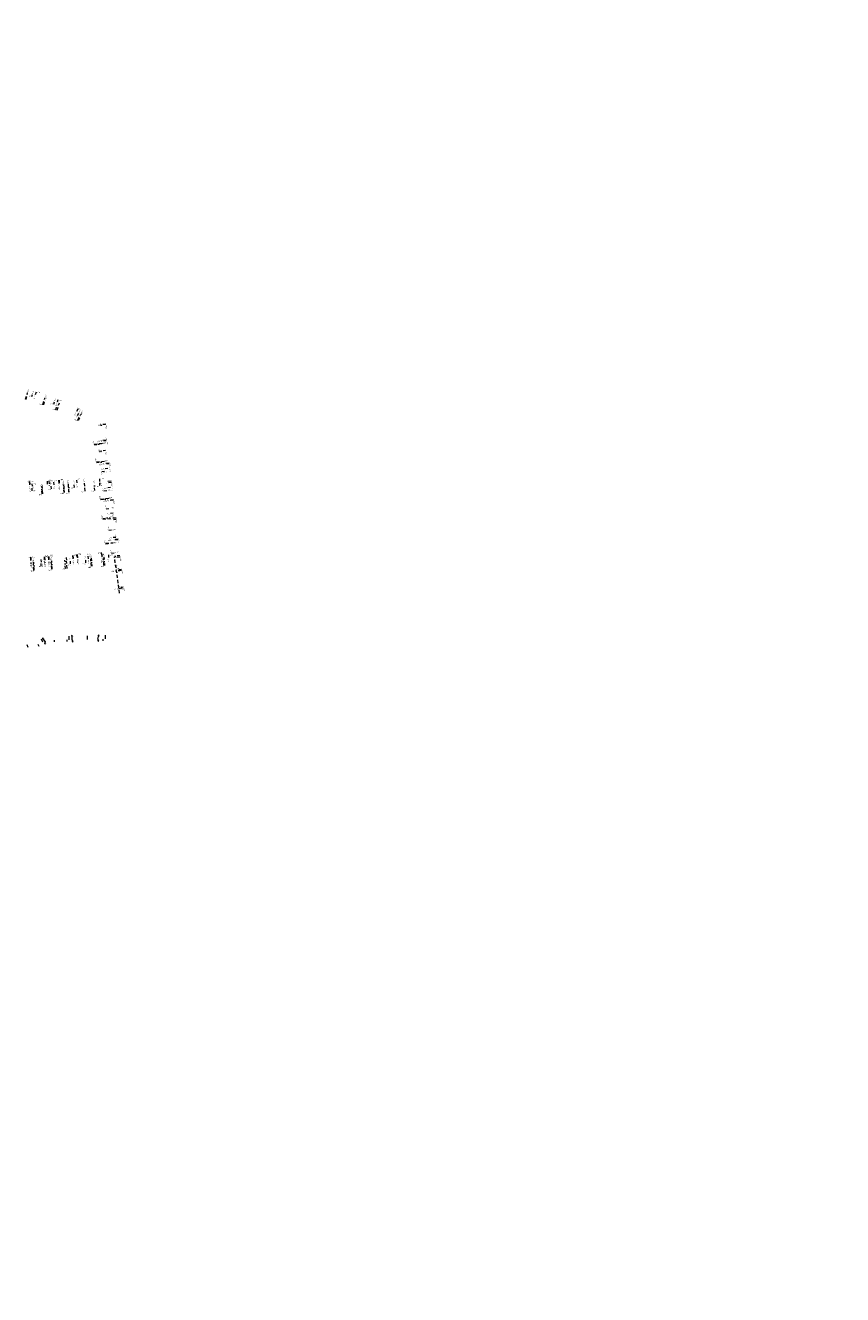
# Model space of a CAD drawing. Header units: inches. Extents: x 0 to 191500, y 0 to 342750.
# Tile 378 of 547: x 185233 to 186002, y 337920 to 339113. Entities that reach past the tile are written whole.
import ezdxf
from ezdxf.enums import TextEntityAlignment as Align

# ---------------------------------------------------------------- set-up
doc = ezdxf.new("R2010")
doc.units = ezdxf.units.IN
doc.header["$MEASUREMENT"] = 0
for name, pattern in [('RI-GWA_HUISAANSLUITING', [23, 4, -1.8, 2.6, -1.8, 4.6, -1.8, 4.6, -1.8]), ('RI-HWA_HUISAANSLUITING', [4.8, 3, -1.8]), ('RI-HWA_KOLKAANSLUITING', [4.3, 2.5, -1.8]), ('RI-VWA_HUISAANSLUITING', [6.1, 2.5, -1.8, 0, -1.8])]:
    doc.linetypes.add(name, pattern=pattern)
for name, color, linetype, lineweight in [('ECW', 150, 'Continuous', 20), ('N-WE-RI-GWA_HUISAANSLUITING', 30, 'RI-GWA_HUISAANSLUITING', 20), ('N-WE-RI-HWA-MAATVOERING-T25', 151, 'Continuous', 20), ('N-WE-RI-HWA_HUISAANSLUITING', 150, 'RI-HWA_HUISAANSLUITING', 20), ('N-WE-RI-HWA_KOLK-S', 150, 'Continuous', 20), ('N-WE-RI-HWA_KOLKAANSLUITING', 150, 'RI-HWA_KOLKAANSLUITING', 20), ('N-WE-RI-HWA_KOLKAANSLUITING_PVC-G', 150, 'RI-HWA_KOLKAANSLUITING', 20), ('N-WE-RI-VWA-MAATVOERING-T25', 30, 'Continuous', 20), ('N-WE-RI-VWA_HUISAANSLUITING', 20, 'RI-VWA_HUISAANSLUITING', 20), ('Tekst algemeen', 7, 'Continuous', 20)]:
    doc.layers.add(name, color=color, linetype=linetype, lineweight=lineweight)
doc.styles.add('11', font='TXT')
doc.styles.add('NLCS-ISO', font='txt')
picture_1 = doc.add_image_def('image1.ecw', size_in_pixel=(220000, 285000))

msp = doc.modelspace()

# ---------------------------------------------------------------- linework, layer by layer
at = {"layer": 'N-WE-RI-GWA_HUISAANSLUITING'}
for p, q in [((185249.40572, 338533.31345), (185248.2546, 338536.21079)), ((185259.98415, 338535.21544), (185260.01142, 338533.84678)), ((185271.98149, 338535.50899), (185272.00975, 338534.08482)), ((185274.17847, 338535.56274), (185274.10832, 338539.16745)), ((185291.47568, 338535.98597), (185291.40699, 338539.50434)), ((185305.88033, 338536.33842), (185305.76464, 338534.70827)), ((185308.49212, 338536.40232), (185308.42618, 338539.86138)), ((185235.7067, 338528.26389), (185234.69052, 338530.82136)), ((185244.90121, 338531.65305), (185245.65331, 338529.75011))]:
    msp.add_line(p, q, dxfattribs=at)
at = {"layer": 'N-WE-RI-HWA_HUISAANSLUITING'}
for p, q in [((185233.30153, 338761.87423), (185235.13863, 338767.79581)), ((185249.55916, 338757.03989), (185251.337, 338762.77044)), ((185262.91059, 338751.64133), (185265.044, 338758.518)), ((185282.36504, 338742.26357), (185285.28056, 338747.73529)), ((185308.72487, 338738.57417), (185303.557, 338737.997)), ((185297.80506, 338719.67536), (185305.50718, 338720.53557)), ((185308.96762, 338723.33697), (185305.24079, 338722.92073)), ((185299.82773, 338702.91631), (185307.38077, 338703.75987)), ((185311.72293, 338701.81984), (185307.64826, 338701.36476)), ((185236.66411, 338684.40232), (185236.97424, 338679.51215)), ((185249.40223, 338672.98565), (185248.9402, 338680.27102)), ((185253.46839, 338684.96699), (185253.765, 338680.577)), ((185264.22387, 338685.69368), (185264.52048, 338681.30368)), ((185269.87177, 338674.04791), (185269.35945, 338681.63063)), ((185273.97565, 338674.42542), (185273.47007, 338681.90836)), ((185289.19096, 338675.45343), (185288.68539, 338682.93637)), ((185313.61839, 338684.8461), (185309.549, 338684.346)), ((185303.71251, 338667.89122), (185311.45427, 338668.84263)), ((185306.74747, 338675.57882), (185310.56872, 338676.04842)), ((185315.76433, 338666.97441), (185311.74457, 338666.4804)), ((185305.73031, 338649.05849), (185313.801, 338649.747)), ((185318.33453, 338650.13375), (185313.801, 338649.747)), ((185308.51951, 338626.36344), (185315.74327, 338626.9797)), ((185320.27377, 338629.75484), (185315.54096, 338629.35108)), ((185237.7417, 338613.25225), (185238.17811, 338607.19796)), ((185241.01568, 338600.93577), (185240.55195, 338607.36907)), ((185251.05545, 338613.54021), (185251.44369, 338608.15418)), ((185254.619, 338613.89734), (185255.01443, 338608.41157)), ((185257.92541, 338602.10454), (185257.45809, 338608.58772)), ((185272.27621, 338602.73796), (185271.765, 338609.619)), ((185277.37294, 338614.84885), (185277.72856, 338610.06205)), ((185281.83357, 338615.7819), (185282.23364, 338610.39674)), ((185295.08107, 338604.73301), (185294.59209, 338611.31487)), ((185304.83703, 338616.58839), (185305.17043, 338612.10076)), ((185306.96831, 338605.61614), (185306.47933, 338612.198)), ((185322.169, 338613.42125), (185316.938, 338612.975)), ((185321.68003, 338579.50599), (185316.938, 338612.975)), ((185323.40118, 338600.86189), (185318.74765, 338600.20256)), ((185321.04829, 338583.96473), (185325.20676, 338584.55392))]:
    msp.add_line(p, q, dxfattribs=at)
at = {"layer": 'N-WE-RI-HWA_KOLK-S'}
for p, q in [((185249.53297, 338537.23761), (185249.18467, 338536.63451)), ((185249.18467, 338536.63451), (185250.13607, 338536.88931)), ((185249.18467, 338536.63451), (185249.78777, 338536.28621)), ((185249.78777, 338536.28621), (185249.53297, 338537.23761)), ((185250.13607, 338536.88931), (185249.53297, 338537.23761)), ((185249.78777, 338536.28621), (185250.13607, 338536.88931)), ((185276.75197, 338539.72361), (185276.40367, 338539.12051)), ((185276.40367, 338539.12051), (185277.35507, 338539.37531)), ((185276.40367, 338539.12051), (185277.00677, 338538.77221)), ((185277.00677, 338538.77221), (185276.75197, 338539.72361)), ((185277.35507, 338539.37531), (185276.75197, 338539.72361)), ((185277.00677, 338538.77221), (185277.35507, 338539.37531)), ((185301.41797, 338535.18561), (185301.06967, 338534.58251)), ((185301.67277, 338534.23421), (185301.41797, 338535.18561)), ((185302.02107, 338534.83731), (185301.41797, 338535.18561)), ((185301.91597, 338540.04561), (185301.56767, 338539.44251)), ((185301.56767, 338539.44251), (185302.51907, 338539.69731)), ((185301.56767, 338539.44251), (185302.17077, 338539.09421)), ((185302.17077, 338539.09421), (185301.91597, 338540.04561)), ((185302.51907, 338539.69731), (185301.91597, 338540.04561)), ((185302.17077, 338539.09421), (185302.51907, 338539.69731)), ((185251.35297, 338532.67361), (185251.00467, 338532.07051)), ((185251.00467, 338532.07051), (185251.95607, 338532.32531)), ((185251.00467, 338532.07051), (185251.60777, 338531.72221)), ((185251.60777, 338531.72221), (185251.35297, 338532.67361)), ((185251.95607, 338532.32531), (185251.35297, 338532.67361)), ((185251.60777, 338531.72221), (185251.95607, 338532.32531)), ((185277.44497, 338534.75961), (185277.09667, 338534.15651)), ((185277.09667, 338534.15651), (185278.04807, 338534.41131)), ((185277.09667, 338534.15651), (185277.69977, 338533.80821)), ((185277.69977, 338533.80821), (185277.44497, 338534.75961)), ((185278.04807, 338534.41131), (185277.44497, 338534.75961)), ((185277.69977, 338533.80821), (185278.04807, 338534.41131)), ((185301.06967, 338534.58251), (185302.02107, 338534.83731)), ((185301.06967, 338534.58251), (185301.67277, 338534.23421)), ((185301.67277, 338534.23421), (185302.02107, 338534.83731))]:
    msp.add_line(p, q, dxfattribs=at)
at = {"layer": 'N-WE-RI-HWA_KOLKAANSLUITING'}
for p, q in [((185277.09368, 338535.63407), (185276.89315, 338538.99829)), ((185277.09368, 338535.63407), (185277.48883, 338534.51954)), ((185301.27152, 338536.22565), (185301.98715, 338539.32631)), ((185301.27152, 338536.22565), (185301.50092, 338534.95593)), ((185251.64028, 338534.13712), (185251.50126, 338532.44703))]:
    msp.add_line(p, q, dxfattribs=at)
at = {"layer": 'N-WE-RI-HWA_KOLKAANSLUITING', "flags": 128}
msp.add_lwpolyline([(185251.64028, 338534.13712), (185249.71791, 338536.51862)], dxfattribs=at)
at = {"layer": 'N-WE-RI-HWA_KOLKAANSLUITING_PVC-G'}
for p, q in [((185239.2174, 338764.54108), (185239.78038, 338766.35576)), ((185243.04748, 338768.48323), (185242.15856, 338765.61795)), ((185259.66044, 338757.09948), (185260.53455, 338759.91701)), ((185263.48917, 338761.40851), (185262.80767, 338759.2118)), ((185282.37872, 338752.45416), (185281.06203, 338749.98306)), ((185282.01333, 338746.64343), (185283.18894, 338748.84977)), ((185302.48457, 338712.91297), (185306.31078, 338713.3403)), ((185308.3978, 338713.57339), (185306.31078, 338713.3403)), ((185304.96461, 338693.86052), (185308.44299, 338694.249)), ((185310.52096, 338696.8155), (185308.18548, 338696.55466)), ((185239.17225, 338682.45717), (185239.34946, 338679.66278)), ((185239.58997, 338675.8704), (185239.34946, 338679.66278)), ((185257.59248, 338677.62831), (185257.37677, 338680.82103)), ((185259.61249, 338683.77846), (185259.80124, 338680.98483)), ((185279.10694, 338678.88146), (185278.87775, 338682.27372)), ((185281.11644, 338685.63227), (185281.33215, 338682.43955)), ((185302.72393, 338686.99194), (185302.9329, 338683.89899)), ((185303.15199, 338680.65638), (185302.9329, 338683.89899)), ((185312.95582, 338678.75984), (185310.27598, 338678.4305)), ((185309.06554, 338658.76602), (185312.63865, 338659.20514)), ((185315.45368, 338654.7452), (185313.22048, 338654.47076)), ((185311.47737, 338638.74969), (185314.71561, 338639.02594)), ((185318.02549, 338631.99183), (185315.33526, 338631.76233)), ((185247.60802, 338611.01582), (185247.83306, 338607.89392)), ((185248.04444, 338604.96153), (185247.83306, 338607.89392)), ((185271.50199, 338613.15924), (185271.765, 338609.619)), ((185275.52893, 338607.14105), (185275.32519, 338609.88349)), ((185290.00133, 338607.91541), (185289.77537, 338610.95703)), ((185291.89436, 338614.42355), (185292.13885, 338611.13262)), ((185311.13106, 338615.45158), (185311.34592, 338612.55955)), ((185314.07087, 338617.17205), (185316.56182, 338617.38455))]:
    msp.add_line(p, q, dxfattribs=at)
at = {"layer": 'N-WE-RI-VWA_HUISAANSLUITING'}
for p, q in [((185233.67471, 338761.75779), (185235.06282, 338766.24812)), ((185250.43748, 338756.62818), (185251.81083, 338761.07075)), ((185261.65554, 338752.06127), (185263.339, 338757.507)), ((185282.98688, 338742.05459), (185285.13134, 338746.18058)), ((185308.52316, 338737.99222), (185302.264, 338737.276)), ((185297.90294, 338719.09232), (185304.26145, 338719.81991)), ((185309.15603, 338722.78558), (185303.98974, 338722.19441)), ((185299.9213, 338702.33313), (185306.18045, 338703.04935)), ((185311.76861, 338701.27312), (185306.4533, 338700.66491)), ((185237.048, 338684.44182), (185237.42691, 338678.39368)), ((185248.77934, 338672.79254), (185248.38543, 338679.08022)), ((185255.17465, 338684.91614), (185255.517, 338679.527)), ((185264.68911, 338685.62076), (185265.03781, 338680.13182)), ((185269.38925, 338674.09556), (185268.98984, 338680.38288)), ((185274.17643, 338674.44977), (185273.78019, 338680.6872)), ((185298.32774, 338675.98402), (185297.9315, 338682.22145)), ((185313.70296, 338683.48885), (185308.487, 338682.892)), ((185303.88477, 338667.51639), (185310.19214, 338668.25096)), ((185315.93847, 338667.31944), (185310.37607, 338666.67163)), ((185305.74523, 338649.81275), (185312.25126, 338650.57046)), ((185318.29091, 338648.82873), (185312.513, 338648.323)), ((185308.50221, 338625.9079), (185314.42955, 338626.42672)), ((185320.22032, 338630.22611), (185314.14355, 338629.69422)), ((185238.1343, 338612.92215), (185238.39209, 338608.62989)), ((185241.4251, 338600.99799), (185240.95747, 338608.78396)), ((185250.59583, 338613.77078), (185250.85962, 338609.37869)), ((185255.05581, 338613.7381), (185255.30162, 338609.64548)), ((185258.30168, 338602.0617), (185257.83705, 338609.79776)), ((185270.68262, 338602.70512), (185270.212, 338610.541)), ((185277.69493, 338614.90728), (185277.99668, 338611.16944)), ((185281.36392, 338615.75526), (185281.70993, 338611.4692)), ((185294.90168, 338612.53414), (185295.52931, 338604.75944)), ((185304.28934, 338617.60598), (185304.63534, 338613.31992)), ((185306.87274, 338613.50054), (185307.50842, 338605.62616)), ((185321.72619, 338614.74197), (185315.5, 338614.197)), ((185323.32506, 338601.6663), (185317.38376, 338600.82907)), ((185325.16023, 338585.05991), (185319.71404, 338584.29245))]:
    msp.add_line(p, q, dxfattribs=at)

# ---------------------------------------------------------------- texts
at = {"layer": 'N-WE-RI-HWA-MAATVOERING-T25', "style": '11', "width": 0.962021}
for s, rotation, p in [('18.09', 252.8, (185234.64912, 338768.25345)), ('22.95', 252.8, (185239.2099, 338766.89551)), ('3.00', 342.8, (185246.64039, 338767.61292)), ('35.05', 252.8, (185250.91932, 338763.206)), ('44.68', 252.8, (185260.01526, 338760.33638)), ('2.30', 342.8, (185266.95892, 338760.08017)), ('2.80', 331.9, (185283.71594, 338752.23996)), ('20.56', 241.9, (185282.94727, 338749.47283)), ('22.93', 241.9, (185284.94582, 338748.34547)), ('5.20', 276.4, (185308.7539, 338734.53999)), ('17.57', 186.4, (185305.89789, 338721.10797)), ('3.75', 276.4, (185308.94903, 338723.37669)), ('24.81', 186.4, (185301.98618, 338712.46334)), ('34.45', 186.4, (185307.38434, 338704.36634)), ('2.10', 276.4, (185308.44051, 338709.76434)), ('44.02', 186.4, (185306.602, 338693.76591)), ('4.10', 276.4, (185312.27398, 338699.3595)), ('2.35', 276.4, (185312.3131, 338693.76591)), ('4.90', 3.6, (185237.75587, 338684.37809)), ('2.80', 3.6, (185243.11492, 338681.87467)), ('49.28', 273.6, (185248.35661, 338680.15356)), ('4.40', 3.9, (185256.96727, 338685.28118)), ('3.62', 273.9, (185256.6558, 338681.67713)), ('2.80', 3.9, (185262.44024, 338684.92522)), ('4.40', 3.9, (185267.95771, 338685.9041)), ('15.63', 273.9, (185268.62515, 338682.47803)), ('19.75', 273.9, (185272.72895, 338682.81721)), ('25.17', 273.9, (185278.19173, 338682.38904)), ('3.20', 3.9, (185284.59911, 338686.48252)), ('35.00', 273.9, (185287.79983, 338683.91103)), ('3.10', 3.9, (185306.62449, 338686.83848)), ('4.10', 277, (185313.89001, 338681.23626)), ('8.36', 187, (185310.53735, 338676.66458)), ('15.62', 187, (185311.32979, 338669.59372)), ('2.70', 277, (185314.34719, 338675.78073)), ('25.33', 187, (185313.37187, 338659.9932)), ('4.05', 277, (185316.02352, 338663.28481)), ('2.25', 277, (185315.38347, 338651.21558)), ('4.55', 274.9, (185318.33761, 338646.10199)), ('10.76', 184.9, (185314.93809, 338639.55496)), ('2.70', 274.9, (185317.58216, 338632.18956)), ('22.85', 184.9, (185316.26013, 338627.40519)), ('4.75', 274.9, (185321.29645, 338626.58681)), ('6.07', 4.1, (185241.73343, 338613.00419)), ('18.18', 274.1, (185239.76714, 338607.85131)), ('3.13', 4.1, (185251.49706, 338610.66505)), ('5.50', 4.1, (185258.41297, 338613.75)), ('35.13', 274.1, (185256.7857, 338608.86832)), ('3.55', 4.1, (185271.64607, 338612.17894)), ('3.57', 274.2, (185274.54256, 338610.04578)), ('4.80', 4.2, (185281.27493, 338614.61543)), ('18.06', 274.2, (185288.90756, 338611.32763)), ('3.30', 4.2, (185293.48714, 338615.90707)), ('22.89', 274.2, (185293.80027, 338611.6799)), ('5.40', 4.2, (185304.20764, 338616.78311)), ('34.81', 274.2, (185305.69935, 338612.50185)), ('2.90', 4.2, (185315.24993, 338615.04598)), ('32.48', 184.9, (185317.33034, 338618.15122)), ('5.25', 274.9, (185322.36667, 338609.65268))]:
    msp.add_text(s, height=0.89986, rotation=rotation, dxfattribs=at).set_placement(p, align=Align.RIGHT)
for s, rotation, p in [('1.90', 162.8, (185238.8318, 338764.68952)), ('25.44', 252.8, (185241.59531, 338765.26195)), ('6.00', 162.8, (185248.92701, 338757.10553)), ('2.95', 162.8, (185259.15033, 338757.41299)), ('7.20', 162.8, (185262.35312, 338751.90434)), ('47.06', 252.8, (185262.14445, 338758.65158)), ('18.15', 241.9, (185280.39748, 338749.49464)), ('6.20', 151.9, (185281.68798, 338742.28633)), ('2.50', 151.9, (185283.07158, 338745.15595)), ('7.75', 96.4, (185297.6874, 338720.38558)), ('3.85', 96.4, (185302.65527, 338713.50117)), ('15.17', 186.4, (185304.54709, 338723.22432)), ('7.60', 96.4, (185299.72149, 338703.52661)), ('36.86', 186.4, (185307.01147, 338701.5932)), ('3.50', 96.4, (185305.43259, 338690.73569)), ('41.70', 186.4, (185307.52, 338696.89928)), ('37.29', 273.6, (185236.5731, 338678.75063)), ('39.67', 273.6, (185239.81982, 338681.05847)), ('6.05', 273.9, (185259.54619, 338680.14259)), ('10.78', 273.9, (185264.17374, 338680.54304)), ('3.40', 183.9, (185278.57046, 338678.9203)), ('27.63', 273.9, (185281.03762, 338681.6554)), ('3.25', 183.9, (185302.68714, 338680.4776)), ('49.28', 273.9, (185303.58756, 338683.35605)), ('5.96', 187, (185309.6182, 338678.61872)), ('3.80', 183.6, (185242.88546, 338676.2121)), ('7.30', 183.6, (185248.94861, 338672.88725)), ('3.20', 183.9, (185257.12352, 338677.40749)), ('7.60', 183.9, (185269.44883, 338673.80344)), ('7.50', 183.9, (185274.96799, 338673.63949)), ('7.50', 183.9, (185288.41834, 338675.46252)), ('7.80', 97, (185303.65271, 338668.56226)), ('3.85', 97, (185306.42628, 338675.96838)), ('18.00', 187, (185311.20309, 338666.76284)), ('3.60', 97, (185309.13889, 338659.38843)), ('30.10', 187, (185312.51368, 338654.72409)), ('8.10', 94.9, (185305.45467, 338649.49299)), ('3.25', 94.9, (185311.39744, 338639.59809)), ('18.05', 184.9, (185314.39133, 338632.04842)), ('7.25', 94.9, (185308.31269, 338627.00765)), ('20.47', 184.9, (185314.7061, 338629.59329)), ('2.50', 94.9, (185313.85265, 338617.62778)), ('25.48', 274.1, (185248.57585, 338607.43641)), ('29.10', 274.1, (185250.99586, 338607.51766)), ('5.40', 4.2, (185251.36633, 338613.40278)), ('32.68', 274.1, (185254.64422, 338607.60591)), ('5.98', 274.2, (185277.62648, 338609.10471)), ('10.50', 274.2, (185281.94807, 338609.54371)), ('5.40', 4.2, (185282.764, 338615.9145)), ('3.05', 184.2, (185289.38536, 338607.5784)), ('20.43', 274.2, (185291.87406, 338610.39635)), ('33.50', 274.2, (185303.98721, 338611.24521)), ('39.69', 274.2, (185310.50551, 338611.68799)), ('15.80', 274.1, (185237.79517, 338606.41939)), ('6.45', 184.1, (185240.50488, 338600.80568)), ('2.94', 184.1, (185247.48859, 338605.07714)), ('6.50', 184.1, (185257.42174, 338601.8227)), ('6.90', 184.1, (185271.67732, 338602.87361)), ('2.75', 184.2, (185275.5292, 338606.40419)), ('6.60', 184.2, (185294.43463, 338604.36888)), ('6.60', 184.2, (185306.45114, 338605.19083)), ('12.90', 188.1, (185317.8285, 338600.50774)), ('4.70', 278.1, (185323.72235, 338600.12438)), ('29.30', 188.1, (185320.11793, 338584.00661)), ('4.20', 278.1, (185325.44685, 338583.71243))]:
    msp.add_text(s, height=0.89986, rotation=rotation, dxfattribs=at).set_placement(p)
at = {"layer": 'N-WE-RI-HWA-MAATVOERING-T25', "style": 'NLCS-ISO'}
for s, p in [('32.81', (185249.66037, 338536.76191)), ('32.87', (185276.87937, 338539.24791)), ('32.89', (185302.04337, 338539.56991)), ('32.80', (185251.48037, 338532.19791)), ('32.89', (185277.57237, 338534.28391)), ('32.88', (185301.54537, 338534.70991))]:
    msp.add_text(s, height=0.35, dxfattribs=at).set_placement(p, align=Align.TOP_LEFT)
at = {"layer": 'N-WE-RI-VWA-MAATVOERING-T25', "style": '11', "width": 0.962021}
for s, rotation, p in [('20.00', 252.8, (185234.4464, 338766.54115)), ('37.53', 252.8, (185251.50701, 338761.95464)), ('24.56', 242.5, (185284.8995, 338747.20923)), ('6.30', 276.5, (185308.69004, 338734.09267)), ('17.57', 186.5, (185304.31773, 338720.5046)), ('5.20', 276.5, (185309.97602, 338719.34726)), ('34.45', 186.5, (185306.41815, 338703.87315)), ('5.35', 276.5, (185312.16218, 338697.5292)), ('6.06', 3.6, (185240.91914, 338684.24118)), ('46.80', 273.6, (185247.60621, 338679.22603)), ('5.40', 3.6, (185258.89811, 338684.81475)), ('5.50', 3.6, (185268.58568, 338685.60271)), ('13.50', 273.6, (185268.26122, 338680.45779)), ('18.30', 273.6, (185272.96669, 338680.9897)), ('42.50', 273.6, (185297.17245, 338682.62379)), ('5.25', 276.5, (185314.09843, 338679.52209)), ('14.74', 186.6, (185311.39776, 338669.15905)), ('5.60', 276.6, (185315.97446, 338663.47648)), ('32.54', 186.6, (185312.5038, 338651.42485)), ('5.80', 275, (185318.17665, 338644.94193)), ('21.98', 185, (185314.72526, 338627.09385)), ('6.10', 275, (185320.18174, 338626.5022)), ('4.30', 3.4, (185237.87567, 338612.82882)), ('17.53', 273.4, (185240.23329, 338608.92814)), ('4.40', 3.4, (185254.3783, 338614.50276)), ('4.10', 3.4, (185258.97433, 338614.91128)), ('34.44', 273.4, (185257.2939, 338610.04262)), ('3.75', 4.6, (185281.3845, 338614.80059)), ('4.30', 4.6, (185285.52917, 338615.52406)), ('24.77', 274.6, (185294.45858, 338612.70022)), ('4.30', 4.6, (185303.81116, 338617.05602)), ('36.78', 274.6, (185306.33242, 338613.55751)), ('6.25', 275, (185322.02248, 338611.05358))]:
    msp.add_text(s, height=0.89986, rotation=rotation, dxfattribs=at).set_placement(p, align=Align.RIGHT)
for s, rotation, p in [('4.65', 162.8, (185249.72222, 338756.77484)), ('5.70', 162.8, (185260.99594, 338752.18833)), ('4.65', 152.5, (185282.48069, 338741.93972)), ('6.40', 96.5, (185297.57509, 338719.57443)), ('15.18', 186.5, (185303.31896, 338722.50653)), ('6.30', 96.5, (185299.93271, 338702.90012)), ('36.85', 186.5, (185305.59085, 338700.98852)), ('9.54', 273.6, (185264.72491, 338679.14056)), ('35.82', 273.6, (185237.06858, 338677.69939)), ('6.30', 183.6, (185248.17996, 338672.48891)), ('6.30', 183.6, (185268.70533, 338673.88954)), ('6.25', 183.6, (185273.46738, 338674.18879)), ('6.25', 183.6, (185297.57101, 338675.92501)), ('6.35', 96.6, (185303.76683, 338668.26557)), ('16.33', 186.6, (185309.62153, 338666.82953)), ('6.55', 96.6, (185305.75007, 338650.34068)), ('5.95', 95, (185308.40989, 338626.70642)), ('18.70', 185, (185313.66641, 338630.0807)), ('14.96', 273.4, (185237.92551, 338607.70063)), ('27.45', 273.4, (185250.65924, 338608.67042)), ('31.90', 273.4, (185254.98611, 338608.90084)), ('7.81', 274.6, (185277.8292, 338610.20793)), ('11.55', 274.6, (185281.50602, 338610.61645)), ('34.55', 274.6, (185304.48617, 338612.14841)), ('7.80', 183.4, (185240.67751, 338600.73403)), ('7.75', 183.4, (185257.69525, 338601.50559)), ('7.85', 183.4, (185270.12635, 338602.49147)), ('7.80', 184.6, (185294.8655, 338604.16088)), ('7.90', 184.6, (185306.9108, 338605.1039)), ('13.50', 188, (185316.45475, 338601.09054)), ('6.00', 278, (185323.54919, 338601.12748)), ('5.50', 278, (185325.13285, 338584.39162))]:
    msp.add_text(s, height=0.89986, rotation=rotation, dxfattribs=at).set_placement(p)
at = {"layer": 'Tekst algemeen', "style": '11', "width": 0.769617}
for s, rotation, p in [('%%c200', 278, (185316.73046, 338611.62818)), ('%%c200', 278.1, (185318.31098, 338606.27885)), ('%%c160', 8, (185318.69345, 338601.65408)), ('%%c160', 8.1, (185319.40796, 338599.09053)), ('%%c160', 8, (185320.74206, 338585.07523)), ('%%c160', 8.1, (185322.02444, 338582.67859))]:
    msp.add_text(s, height=0.89986, rotation=rotation, dxfattribs=at).set_placement(p)

# ---------------------------------------------------------------- pictures from other files: only their frames are drawn
at = {"layer": 'ECW'}
image = msp.add_image(picture_1, insert=(180500, 328500), size_in_units=(11000, 14250), dxfattribs=at)
image.dxf.flags = 7

doc.saveas('drawing.dxf')
